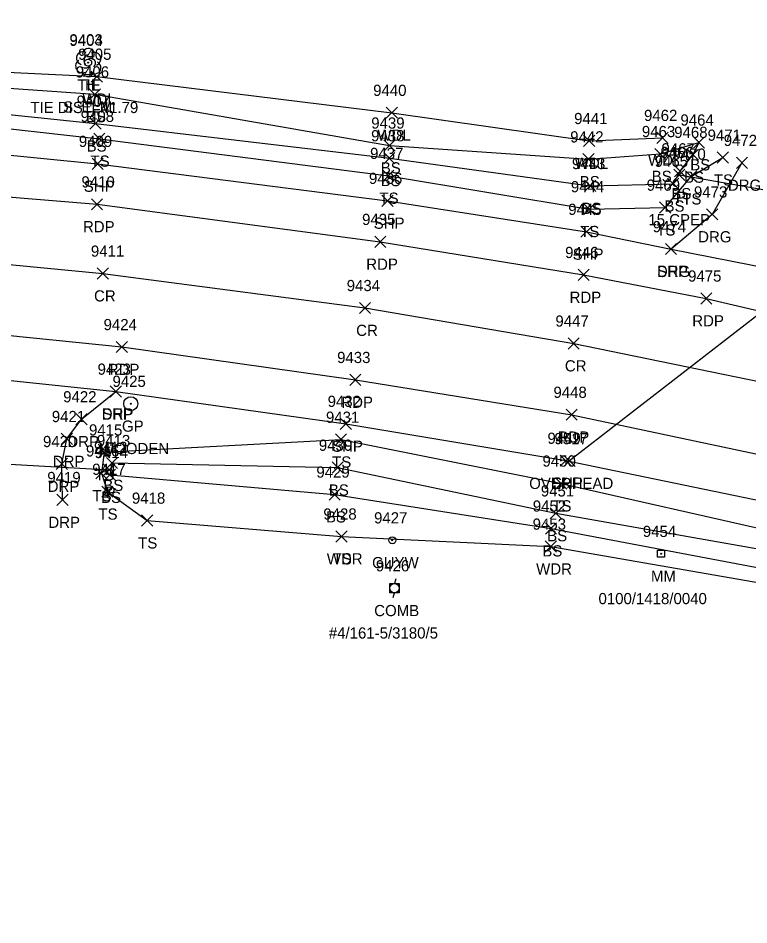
# Model space of a CAD drawing. Extents: x 1611797 to 1633212, y 298978 to 305475.
# Drawn here: x 1629844.1 to 1629974.5, y 304892.4 to 305054.3 of the extents above; entities that cross this region are included whole.
import ezdxf

# ---------------------------------------------------------------- set-up
doc = ezdxf.new("R2010")
doc.units = 0
for name, color, linetype in [('C_A', 7, 'Continuous'), ('C_C', 7, 'Continuous'), ('C_I', 7, 'Continuous'), ('CBP', 7, 'Continuous'), ('D_A', 7, 'Continuous'), ('D_C', 7, 'Continuous'), ('D_I', 7, 'Continuous'), ('D_TIC', 7, 'Continuous'), ('DCP', 7, 'Continuous'), ('L_A', 7, 'Continuous'), ('L_C', 7, 'Continuous'), ('L_I', 7, 'Continuous'), ('L_TIC', 7, 'Continuous'), ('LAWA', 7, 'Continuous'), ('LELB', 7, 'Continuous'), ('LTD', 7, 'Continuous'), ('P_A', 7, 'Continuous'), ('P_I', 7, 'Continuous'), ('P_TIC', 7, 'Continuous'), ('PET', 7, 'Continuous'), ('PRC', 7, 'Continuous'), ('PSP', 7, 'Continuous'), ('R_A', 7, 'Continuous'), ('R_C', 7, 'Continuous'), ('R_I', 7, 'Continuous'), ('R_TIC', 7, 'Continuous'), ('RDG', 7, 'Continuous'), ('RDP', 7, 'Continuous'), ('RGP', 7, 'Continuous'), ('S_A', 7, 'Continuous'), ('S_C', 7, 'Continuous'), ('S_I', 7, 'Continuous'), ('SRM', 7, 'Continuous'), ('U_A', 7, 'Continuous'), ('U_C', 7, 'Continuous'), ('U_I', 7, 'Continuous'), ('U_TIC', 7, 'Continuous'), ('UCO', 7, 'Continuous'), ('UP', 7, 'Continuous'), ('UPGW', 7, 'Continuous')]:
    doc.layers.add(name, color=color, linetype=linetype)

msp = doc.modelspace()

# ---------------------------------------------------------------- linework, layer by layer
at = {"layer": 'CBP'}
for radius in [0.625, 0.0833]:
    msp.add_circle((1629856.63, 305046.39), radius, dxfattribs=at)
at = {"layer": 'D_TIC'}
for points in [[(1629961.13, 305025.35), (1629963.13, 305027.35)], [(1629963.13, 305025.35), (1629961.13, 305027.35)], [(1629859.37, 304972.69), (1629861.37, 304974.69)], [(1629861.37, 304972.69), (1629859.37, 304974.69)]]:
    msp.add_lwpolyline(points, dxfattribs=at)
at = {"layer": 'DCP'}
for points in [[(1629962.13, 305026.35), (1629992.95, 305020.92)], [(1629823.8, 304975.74), (1629860.37, 304973.69)]]:
    msp.add_lwpolyline(points, dxfattribs=at)
at = {"layer": 'L_TIC'}
for points in [[(1629857.18, 305042.9), (1629859.18, 305044.9)], [(1629859.18, 305042.9), (1629857.18, 305044.9)], [(1629856.82, 305039.74), (1629858.82, 305041.74)], [(1629858.82, 305039.74), (1629856.82, 305041.74)], [(1629909.84, 305036.45), (1629911.84, 305038.45)], [(1629911.84, 305036.45), (1629909.84, 305038.45)], [(1629856.93, 305034.51), (1629858.93, 305036.51)], [(1629858.93, 305034.51), (1629856.93, 305036.51)], [(1629857.64, 305031.81), (1629859.64, 305033.81)], [(1629859.64, 305031.81), (1629857.64, 305033.81)], [(1629945.04, 305031.42), (1629947.04, 305033.42)], [(1629947.04, 305031.42), (1629945.04, 305033.42)], [(1629958.12, 305031.97), (1629960.12, 305033.97)], [(1629960.12, 305031.97), (1629958.12, 305033.97)], [(1629964.63, 305031.15), (1629966.63, 305033.15)], [(1629966.63, 305031.15), (1629964.63, 305033.15)], [(1629909.41, 305030.61), (1629911.41, 305032.61)], [(1629911.41, 305030.61), (1629909.41, 305032.61)], [(1629909.38, 305028.34), (1629911.38, 305030.34)], [(1629911.38, 305028.34), (1629909.38, 305030.34)], [(1629944.91, 305028.14), (1629946.91, 305030.14)], [(1629946.91, 305028.14), (1629944.91, 305030.14)], [(1629957.74, 305029.09), (1629959.74, 305031.09)], [(1629959.74, 305029.09), (1629957.74, 305031.09)], [(1629963.52, 305028.95), (1629965.52, 305030.95)], [(1629965.52, 305028.95), (1629963.52, 305030.95)], [(1629963.52, 305028.95), (1629965.52, 305030.95)], [(1629965.52, 305028.95), (1629963.52, 305030.95)], [(1629968.87, 305028.44), (1629970.87, 305030.44)], [(1629970.87, 305028.44), (1629968.87, 305030.44)], [(1629909.2, 305025.19), (1629911.2, 305027.19)], [(1629911.2, 305025.19), (1629909.2, 305027.19)], [(1629961.25, 305026), (1629963.25, 305028)], [(1629963.25, 305026), (1629961.25, 305028)], [(1629963.24, 305025.06), (1629965.24, 305027.06)], [(1629965.24, 305025.06), (1629963.24, 305027.06)], [(1629945.22, 305023.38), (1629947.22, 305025.38)], [(1629947.22, 305023.38), (1629945.22, 305025.38)], [(1629960.04, 305023.78), (1629962.04, 305025.78)], [(1629962.04, 305023.78), (1629960.04, 305025.78)], [(1629945.03, 305019.24), (1629947.03, 305021.24)], [(1629947.03, 305019.24), (1629945.03, 305021.24)], [(1629958.61, 305019.52), (1629960.61, 305021.52)], [(1629960.61, 305019.52), (1629958.61, 305021.52)], [(1629900.76, 304978.08), (1629902.76, 304980.08)], [(1629902.76, 304978.08), (1629900.76, 304980.08)], [(1629858.48, 304975.81), (1629860.48, 304977.81)], [(1629860.48, 304975.81), (1629858.48, 304977.81)], [(1629858.48, 304975.81), (1629860.48, 304977.81)], [(1629860.48, 304975.81), (1629858.48, 304977.81)], [(1629859.9, 304973.91), (1629861.9, 304975.91)], [(1629861.9, 304973.91), (1629859.9, 304975.91)], [(1629859.9, 304973.91), (1629861.9, 304975.91)], [(1629861.9, 304973.91), (1629859.9, 304975.91)], [(1629900.15, 304973.08), (1629902.15, 304975.08)], [(1629902.15, 304973.08), (1629900.15, 304975.08)], [(1629858, 304972.06), (1629860, 304974.06)], [(1629860, 304972.06), (1629858, 304974.06)], [(1629859.5, 304971.77), (1629861.5, 304973.77)], [(1629861.5, 304971.77), (1629859.5, 304973.77)], [(1629940.05, 304970.25), (1629942.05, 304972.25)], [(1629942.05, 304970.25), (1629940.05, 304972.25)], [(1629859.06, 304968.78), (1629861.06, 304970.78)], [(1629861.06, 304968.78), (1629859.06, 304970.78)], [(1629899.62, 304968.28), (1629901.62, 304970.28)], [(1629901.62, 304968.28), (1629899.62, 304970.28)], [(1629939.1, 304964.92), (1629941.1, 304966.92)], [(1629941.1, 304964.92), (1629939.1, 304966.92)], [(1629866.15, 304963.63), (1629868.15, 304965.63)], [(1629868.15, 304963.63), (1629866.15, 304965.63)], [(1629938.23, 304962.21), (1629940.23, 304964.21)], [(1629940.23, 304962.21), (1629938.23, 304964.21)], [(1629900.86, 304960.79), (1629902.86, 304962.79)], [(1629902.86, 304960.79), (1629900.86, 304962.79)], [(1629900.86, 304960.79), (1629902.86, 304962.79)], [(1629902.86, 304960.79), (1629900.86, 304962.79)], [(1629938.21, 304958.99), (1629940.21, 304960.99)], [(1629940.21, 304958.99), (1629938.21, 304960.99)]]:
    msp.add_lwpolyline(points, dxfattribs=at)
at = {"layer": 'LAWA'}
for points in [[(1629550.24, 305049.13), (1629576.62, 305047.31), (1629628.84, 305050.03), (1629676.71, 305053.77), (1629727.6, 305054.34), (1629770.28, 305052.91), (1629822.46, 305045.65), (1629858.18, 305043.9), (1629910.84, 305037.45), (1629946.04, 305032.42), (1629959.12, 305032.97)], [(1629901.86, 304961.79), (1629939.21, 304959.99), (1629978.21, 304953.23), (1630017.49, 304944.5), (1630052.22, 304934.86), (1630097.8, 304921.63), (1630133.06, 304909.9), (1630176.36, 304896.98), (1630219.35, 304881), (1630254.79, 304868.97)]]:
    msp.add_lwpolyline(points, dxfattribs=at)
at = {"layer": 'LELB'}
for points in [[(1629725.81, 305046.58), (1629769.26, 305046.79), (1629822.03, 305043.25), (1629857.82, 305040.74), (1629910.41, 305031.61), (1629945.91, 305029.14), (1629958.74, 305030.09), (1629965.63, 305032.15), (1629964.52, 305029.95)], [(1629725.81, 305046.58), (1629768.76, 305043.72), (1629820.74, 305039.41), (1629857.93, 305035.51), (1629910.38, 305029.34), (1629946.22, 305024.38), (1629961.04, 305024.78), (1629962.25, 305027), (1629964.52, 305029.95)], [(1629553.75, 305035.6), (1629575.58, 305038.91), (1629629.42, 305041.15), (1629677.66, 305041.59), (1629726.15, 305043.86), (1629770.06, 305041.12), (1629819.94, 305037.15), (1629858.64, 305032.81), (1629910.2, 305026.19), (1629946.03, 305020.24), (1629959.61, 305020.52), (1629964.24, 305026.06), (1629969.87, 305029.44)], [(1629859.48, 304976.81), (1629901.76, 304979.08), (1629941.05, 304971.25), (1629979.41, 304962.53), (1630019.2, 304953.93), (1630054.65, 304943.59), (1630101.04, 304931.02), (1630137.28, 304919.5), (1630179.67, 304905.92), (1630223.67, 304890.78), (1630258.48, 304877.19), (1630262.89, 304872.74), (1630262.37, 304871.04), (1630254.79, 304868.97)], [(1629859.48, 304976.81), (1629859, 304973.06), (1629860.06, 304969.78), (1629867.15, 304964.63), (1629901.86, 304961.79)], [(1629860.9, 304974.91), (1629860.5, 304972.77), (1629900.62, 304969.28), (1629939.23, 304963.21), (1629977.94, 304955.87), (1630018.25, 304948.21), (1630054.26, 304939.27), (1630099.45, 304926.17), (1630135.95, 304914.88), (1630178.26, 304900.3), (1630221.47, 304885.59), (1630261.54, 304871.58)], [(1629860.9, 304974.91), (1629901.15, 304974.08), (1629940.1, 304965.92), (1629978.87, 304959.11), (1630018.39, 304950.16), (1630055.01, 304941.84), (1630100.17, 304928), (1630136.45, 304917.25), (1630178.79, 304902.52), (1630223, 304888.72), (1630261.87, 304872.56), (1630261.54, 304871.58)]]:
    msp.add_lwpolyline(points, dxfattribs=at)
at = {"layer": 'LTD'}
msp.add_line((1629856.64, 305046.47), (1629856.64, 305046.47), dxfattribs=at)
msp.add_line((1629856.64, 305046.47), (1629856.64, 305046.47), dxfattribs=at)
msp.add_arc((1629856.69, 305047.9), 1.05, 335.5272, 180.9563, dxfattribs=at)
for centre, major_axis, ratio, start_param, end_param in [((1629855.85, 305047.13), (1.21, -0.51), 0.895232, 1.570796, 4.712389), ((1629856.43, 305046.93), (-0.208, -0.792), 0.645439, 3.141593, 6.283185), ((1629857.68, 305047.05), (-1.14, -0.48), 0.949671, 1.570796, 4.712389), ((1629855.56, 305045.76), (0.58, -1.04), 0.959034, 3.141593, 6.283185), ((1629857.14, 305046.3), (-0.5, 0.667), 0.989748, 3.141593, 6.283185), ((1629857.64, 305045.63), (-1.09, 0.79), 0.841452, 1.570796, 4.712389), ((1629856.64, 305044.97), (0.26, 1.06), 0.942809, 1.570796, 4.712389), ((1629856.18, 305045.72), (-0.625, -0.083), 0.423636, 0, 3.141593)]:
    msp.add_ellipse(centre, major_axis=major_axis, ratio=ratio, start_param=start_param, end_param=end_param, dxfattribs=at)
at = {"layer": 'P_TIC'}
for points in [[(1629857.33, 305027.33), (1629859.33, 305029.33)], [(1629859.33, 305027.33), (1629857.33, 305029.33)], [(1629857.22, 305020.1), (1629859.22, 305022.1)], [(1629859.22, 305020.1), (1629857.22, 305022.1)], [(1629909.05, 305020.73), (1629911.05, 305022.73)], [(1629911.05, 305020.73), (1629909.05, 305022.73)], [(1629944.56, 305015.2), (1629946.56, 305017.2)], [(1629946.56, 305015.2), (1629944.56, 305017.2)], [(1629907.77, 305013.4), (1629909.77, 305015.4)], [(1629909.77, 305013.4), (1629907.77, 305015.4)], [(1629959.64, 305012.11), (1629961.64, 305014.11)], [(1629961.64, 305012.11), (1629959.64, 305014.11)], [(1629858.26, 305007.74), (1629860.26, 305009.74)], [(1629860.26, 305007.74), (1629858.26, 305009.74)], [(1629944.05, 305007.5), (1629946.05, 305009.5)], [(1629946.05, 305007.5), (1629944.05, 305009.5)], [(1629965.94, 305003.29), (1629967.94, 305005.29)], [(1629967.94, 305003.29), (1629965.94, 305005.29)], [(1629905.03, 305001.59), (1629907.03, 305003.59)], [(1629907.03, 305001.59), (1629905.03, 305003.59)], [(1629861.65, 304994.62), (1629863.65, 304996.62)], [(1629863.65, 304994.62), (1629861.65, 304996.62)], [(1629942.27, 304995.25), (1629944.27, 304997.25)], [(1629944.27, 304995.25), (1629942.27, 304997.25)], [(1629903.32, 304988.75), (1629905.32, 304990.75)], [(1629905.32, 304988.75), (1629903.32, 304990.75)], [(1629860.58, 304986.66), (1629862.58, 304988.66)], [(1629862.58, 304986.66), (1629860.58, 304988.66)], [(1629941.92, 304982.53), (1629943.92, 304984.53)], [(1629943.92, 304982.53), (1629941.92, 304984.53)], [(1629901.63, 304980.91), (1629903.63, 304982.91)], [(1629903.63, 304980.91), (1629901.63, 304982.91)], [(1629940.86, 304974.32), (1629942.86, 304976.32)], [(1629942.86, 304974.32), (1629940.86, 304976.32)]]:
    msp.add_lwpolyline(points, dxfattribs=at)
at = {"layer": 'PET'}
for points in [[(1629549.49, 305022.22), (1629575.19, 305024.39), (1629630.53, 305028.09), (1629677.81, 305029.24), (1629725.19, 305029.04), (1629770.13, 305027.87), (1629817.69, 305024.43), (1629858.22, 305021.1), (1629908.77, 305014.4), (1629945.05, 305008.5), (1629966.94, 305004.29), (1629986.18, 304999.78), (1630025.71, 304990.52), (1630064.97, 304980.65), (1630108.11, 304968.08), (1630149.77, 304955.53), (1630190.34, 304942.78), (1630239.08, 304927.09), (1630283.33, 304912.15), (1630334.41, 304894.11)], [(1629534.89, 304997.15), (1629577.51, 305001.13), (1629632.02, 305004.5), (1629677.91, 305005.63), (1629723.53, 305005.53), (1629770.19, 305003.46), (1629816.84, 305000.27), (1629862.65, 304995.62), (1629904.32, 304989.75), (1629942.92, 304983.53), (1629982.8, 304975.07), (1630021.06, 304966.34), (1630058.52, 304956.22), (1630103.69, 304943.34), (1630141.92, 304931.54), (1630182.98, 304918.31), (1630228.84, 304903.21), (1630278.75, 304886.12), (1630317.72, 304873.32), (1630351.15, 304861.62)]]:
    msp.add_lwpolyline(points, dxfattribs=at)
at = {"layer": 'PRC'}
msp.add_lwpolyline([(1629542.09, 305009.99), (1629576.98, 305013.22), (1629631.17, 305016.69), (1629678.31, 305018.09), (1629724.7, 305017.67), (1629770.42, 305016.19), (1629814.1, 305013.09), (1629859.26, 305008.74), (1629906.03, 305002.59), (1629943.27, 304996.25), (1629985.6, 304987.52), (1630024.06, 304978.46), (1630061.41, 304968.69), (1630105.82, 304955.63), (1630145.7, 304943.67), (1630186.73, 304930.61), (1630234.03, 304914.75), (1630282.59, 304898.47), (1630321.4, 304885.46), (1630355.52, 304873.48)], dxfattribs=at)
at = {"layer": 'PSP'}
for points in [[(1629551.75, 305031.15), (1629575.93, 305033.54), (1629630.05, 305037.22), (1629677.55, 305038.63), (1629725.72, 305037.78), (1629770.34, 305036.25), (1629819.37, 305032.18), (1629858.33, 305028.33), (1629910.05, 305021.73), (1629945.56, 305016.2), (1629960.64, 305013.11), (1629989.39, 305007.44), (1630026.67, 304998.64), (1630066.75, 304988.42), (1630109.99, 304976.31), (1630152.51, 304963.74), (1630193.13, 304950.95), (1630241.88, 304935.09), (1630286.82, 304919.81), (1630336.82, 304903.26)], [(1629543.35, 304989.6), (1629574.61, 304992), (1629632.74, 304996.27), (1629678.04, 304997.71), (1629723.46, 304997.55), (1629770.23, 304995.51), (1629820.02, 304991.99), (1629861.58, 304987.66), (1629902.63, 304981.91), (1629941.86, 304975.32), (1629980.72, 304967.29), (1630019.33, 304958.33), (1630056.19, 304948.48), (1630102.25, 304935.64), (1630139.4, 304924.81), (1630181.45, 304911.28), (1630225.66, 304895.89), (1630254.45, 304885.95), (1630294.41, 304871.44), (1630314.76, 304864.82), (1630347.57, 304853.23)]]:
    msp.add_lwpolyline(points, dxfattribs=at)
at = {"layer": 'R_TIC'}
for points in [[(1629972.3, 305027.51), (1629974.3, 305029.51)], [(1629974.3, 305027.51), (1629972.3, 305029.51)], [(1629966.99, 305018.3), (1629968.99, 305020.3)], [(1629968.99, 305018.3), (1629966.99, 305020.3)], [(1629959.64, 305012.11), (1629961.64, 305014.11)], [(1629961.64, 305012.11), (1629959.64, 305014.11)], [(1629860.58, 304986.66), (1629862.58, 304988.66)], [(1629862.58, 304986.66), (1629860.58, 304988.66)], [(1629854.44, 304981.73), (1629856.44, 304983.73)], [(1629856.44, 304981.73), (1629854.44, 304983.73)], [(1629851.84, 304978.2), (1629853.84, 304980.2)], [(1629853.84, 304978.2), (1629851.84, 304980.2)], [(1629850.93, 304973.74), (1629852.93, 304975.74)], [(1629852.93, 304973.74), (1629850.93, 304975.74)], [(1629851.05, 304967.31), (1629853.05, 304969.31)], [(1629853.05, 304967.31), (1629851.05, 304969.31)]]:
    msp.add_lwpolyline(points, dxfattribs=at)
at = {"layer": 'RDG'}
msp.add_lwpolyline([(1629973.3, 305028.51), (1629967.99, 305019.3), (1629960.64, 305013.11)], dxfattribs=at)
at = {"layer": 'RDP'}
msp.add_lwpolyline([(1629852.05, 304968.31), (1629851.93, 304974.74), (1629852.84, 304979.2), (1629855.44, 304982.73), (1629861.58, 304987.66)], dxfattribs=at)
at = {"layer": 'RGP'}
msp.add_line((1629864.24, 304985.49), (1629864.24, 304985.49), dxfattribs=at)
for radius in [1.25, 0.0833]:
    msp.add_circle((1629864.24, 304985.49), radius, dxfattribs=at)
at = {"layer": 'SRM'}
msp.add_lwpolyline([(1629958.25, 304959.32), (1629959.5, 304959.32), (1629959.5, 304958.07), (1629958.25, 304958.07)], close=True, dxfattribs=at)
msp.add_circle((1629958.87, 304958.69), 0.0833, dxfattribs=at)
at = {"layer": 'U_TIC'}
for points in [[(1629941.52, 304974.26), (1629943.52, 304976.26)], [(1629943.52, 304974.26), (1629941.52, 304976.26)]]:
    msp.add_lwpolyline(points, dxfattribs=at)
at = {"layer": 'UCO'}
msp.add_lwpolyline([(1629984.93, 305008.16), (1629942.52, 304975.26)], dxfattribs=at)
at = {"layer": 'UP'}
for p, q in [((1629911.54, 304954.21), (1629911.29, 304953.38)), ((1629910.46, 304951.71), (1629910.46, 304953.38)), ((1629910.46, 304953.38), (1629912.13, 304953.38)), ((1629911.29, 304952.55), (1629911.29, 304952.55)), ((1629912.13, 304953.38), (1629912.13, 304951.71)), ((1629912.13, 304951.71), (1629910.46, 304951.71)), ((1629911.04, 304950.88), (1629911.29, 304951.71))]:
    msp.add_line(p, q, dxfattribs=at)
msp.add_circle((1629911.29, 304952.55), 0.833, dxfattribs=at)
at = {"layer": 'UPGW'}
for radius in [0.625, 0.0833]:
    msp.add_circle((1629910.91, 304961.11), radius, dxfattribs=at)

# ---------------------------------------------------------------- texts
at = {"layer": 'C_A'}
msp.add_text('TIE', height=2, dxfattribs=at).set_placement((1629854.71, 305041.39))
at = {"layer": 'C_C'}
msp.add_text('TIE DIST=41.79', height=2, dxfattribs=at).set_placement((1629846.33, 305037.39))
at = {"layer": 'C_I'}
msp.add_text('9404', height=2, dxfattribs=at).set_placement((1629853.3, 305049.39))
at = {"layer": 'D_A'}
for p in [(1629961.51, 305021.35), (1629859.75, 304968.69)]:
    msp.add_text('P', height=2, dxfattribs=at).set_placement(p)
at = {"layer": 'D_C'}
msp.add_text('15 CPEP', height=2, dxfattribs=at).set_placement((1629956.6, 305017.35))
at = {"layer": 'D_I'}
for s, p in [('9466', (1629958.77, 305029.35)), ('9412', (1629857.68, 304976.69))]:
    msp.add_text(s, height=2, dxfattribs=at).set_placement(p)
at = {"layer": 'L_A'}
for s, p in [('H', (1629856.07, 305041.47)), ('WDL', (1629855.6, 305038.9)), ('BS', (1629856.26, 305035.74)), ('WDL', (1629908.25, 305032.45)), ('BS', (1629856.37, 305030.51)), ('TS', (1629857.05, 305027.81)), ('WDL', (1629956.54, 305027.97)), ('BS', (1629908.85, 305026.61)), ('WDL', (1629943.46, 305027.42)), ('BS', (1629964.07, 305027.15)), ('BS', (1629957.19, 305025.09)), ('BS', (1629962.96, 305024.95)), ('BS', (1629962.96, 305024.95)), ('TS', (1629968.28, 305024.44)), ('BS', (1629908.82, 305024.34)), ('BS', (1629944.35, 305024.14)), ('BS', (1629960.69, 305022)), ('TS', (1629908.61, 305021.19)), ('BS', (1629959.48, 305019.78)), ('TS', (1629962.65, 305021.06)), ('BS', (1629944.66, 305019.38)), ('TS', (1629944.44, 305015.24)), ('TS', (1629958.02, 305015.52)), ('TS', (1629900.17, 304974.08)), ('TS', (1629857.89, 304971.81)), ('TS', (1629857.89, 304971.81)), ('BS', (1629859.34, 304969.91)), ('BS', (1629859.34, 304969.91)), ('TS', (1629857.41, 304968.06)), ('BS', (1629858.94, 304967.77)), ('BS', (1629899.59, 304969.08)), ('TS', (1629939.46, 304966.25)), ('TS', (1629858.47, 304964.78)), ('BS', (1629899.07, 304964.28)), ('BS', (1629938.54, 304960.92)), ('TS', (1629865.56, 304959.63)), ('BS', (1629937.68, 304958.21)), ('WDR', (1629899.22, 304956.79)), ('TS', (1629900.27, 304956.79)), ('WDR', (1629936.57, 304954.99))]:
    msp.add_text(s, height=2, dxfattribs=at).set_placement(p)
at = {"layer": 'L_C'}
msp.add_text('S. ELM', height=2, dxfattribs=at).set_placement((1629852.18, 305037.47))
at = {"layer": 'L_I'}
for s, p in [('9403', (1629853.3, 305049.47)), ('9405', (1629854.84, 305046.9)), ('9406', (1629854.42, 305043.74)), ('9440', (1629907.49, 305040.45)), ('9407', (1629854.59, 305038.51)), ('9408', (1629855.3, 305035.81)), ('9462', (1629955.82, 305035.97)), ('9439', (1629907.15, 305034.61)), ('9441', (1629943.35, 305035.42)), ('9464', (1629962.32, 305035.15)), ('9463', (1629955.44, 305033.09)), ('9468', (1629961.21, 305032.95)), ('9468', (1629961.21, 305032.95)), ('9438', (1629907.12, 305032.34)), ('9442', (1629942.65, 305032.14)), ('9471', (1629967.17, 305032.44)), ('9467', (1629958.94, 305030)), ('9437', (1629906.94, 305029.19)), ('9465', (1629957.73, 305027.78)), ('9470', (1629960.89, 305029.06)), ('9443', (1629942.96, 305027.38)), ('9444', (1629942.77, 305023.24)), ('9469', (1629956.3, 305023.52)), ('9431', (1629899.07, 304982.08)), ('9415', (1629856.79, 304979.81)), ('9415', (1629856.79, 304979.81)), ('9413', (1629858.2, 304977.91)), ('9413', (1629858.2, 304977.91)), ('9416', (1629856.25, 304976.06)), ('9430', (1629897.8, 304977.08)), ('9414', (1629857.8, 304975.77)), ('9450', (1629937.7, 304974.25)), ('9417', (1629857.37, 304972.78)), ('9429', (1629897.36, 304972.28)), ('9451', (1629937.41, 304968.92)), ('9418', (1629864.45, 304967.63)), ('9452', (1629935.97, 304966.21)), ('9428', (1629898.6, 304964.79)), ('9428', (1629898.6, 304964.79)), ('9453', (1629935.95, 304962.99))]:
    msp.add_text(s, height=2, dxfattribs=at).set_placement(p)
at = {"layer": 'P_A'}
for s, p in [('SHP', (1629855.86, 305023.33)), ('SHP', (1629907.59, 305016.73)), ('RDP', (1629855.71, 305016.1)), ('SHP', (1629943.09, 305011.2)), ('RDP', (1629906.26, 305009.4)), ('SHP', (1629958.17, 305008.11)), ('CR', (1629857.69, 305003.74)), ('RDP', (1629942.54, 305003.5)), ('RDP', (1629964.43, 304999.29)), ('CR', (1629904.46, 304997.59)), ('RDP', (1629860.14, 304990.62)), ('CR', (1629941.7, 304991.25)), ('RDP', (1629901.81, 304984.75)), ('SHP', (1629859.12, 304982.66)), ('RDP', (1629940.41, 304978.53)), ('SHP', (1629900.16, 304976.91)), ('SHP', (1629939.4, 304970.32))]:
    msp.add_text(s, height=2, dxfattribs=at).set_placement(p)
at = {"layer": 'P_I'}
for s, p in [('9409', (1629854.98, 305031.33)), ('9436', (1629906.74, 305024.73)), ('9410', (1629855.44, 305024.1)), ('9445', (1629942.3, 305019.2)), ('9435', (1629905.51, 305017.4)), ('9474', (1629957.38, 305016.11)), ('9411', (1629857.13, 305011.74)), ('9446', (1629941.74, 305011.5)), ('9475', (1629963.68, 305007.29)), ('9434', (1629902.77, 305005.59)), ('9424', (1629859.39, 304998.62)), ('9447', (1629940.01, 304999.25)), ('9433', (1629901.06, 304992.75)), ('9423', (1629858.32, 304990.66)), ('9448', (1629939.66, 304986.53)), ('9432', (1629899.37, 304984.91)), ('9449', (1629938.59, 304978.32))]:
    msp.add_text(s, height=2, dxfattribs=at).set_placement(p)
at = {"layer": 'R_A'}
for s, p in [('DRG', (1629970.79, 305023.51)), ('DRG', (1629965.48, 305014.3)), ('DRG', (1629958.13, 305008.11)), ('DRP', (1629859.07, 304982.66)), ('GP', (1629862.67, 304980.49)), ('DRP', (1629852.93, 304977.73)), ('DRP', (1629850.33, 304974.2)), ('DRP', (1629849.42, 304969.74)), ('DRP', (1629849.54, 304963.31))]:
    msp.add_text(s, height=2, dxfattribs=at).set_placement(p)
at = {"layer": 'R_C'}
msp.add_text('WOODEN', height=2, dxfattribs=at).set_placement((1629858.75, 304976.49))
at = {"layer": 'R_I'}
for s, p in [('9472', (1629970.04, 305031.51)), ('9473', (1629964.73, 305022.3)), ('9474', (1629957.38, 305016.11)), ('9423', (1629858.32, 304990.66)), ('9425', (1629860.98, 304988.49)), ('9422', (1629852.18, 304985.73)), ('9421', (1629850.15, 304982.2)), ('9420', (1629848.58, 304977.74)), ('9419', (1629849.35, 304971.31))]:
    msp.add_text(s, height=2, dxfattribs=at).set_placement(p)
at = {"layer": 'S_A'}
msp.add_text('MM', height=2, dxfattribs=at).set_placement((1629957.06, 304953.69))
at = {"layer": 'S_C'}
msp.add_text('0100/1418/0040', height=2, dxfattribs=at).set_placement((1629947.7, 304949.69))
at = {"layer": 'S_I'}
msp.add_text('9454', height=2, dxfattribs=at).set_placement((1629955.61, 304961.69))
at = {"layer": 'U_A'}
for s, p in [('OVERHEAD', (1629935.33, 304970.26)), ('GUYW', (1629907.3, 304956.11)), ('COMB', (1629907.68, 304947.55))]:
    msp.add_text(s, height=2, dxfattribs=at).set_placement(p)
at = {"layer": 'U_C'}
msp.add_text('#4/161-5/3180/5', height=2, dxfattribs=at).set_placement((1629899.58, 304943.55))
at = {"layer": 'U_I'}
for s, p in [('9517', (1629939.83, 304978.26)), ('9427', (1629907.65, 304964.11)), ('9426', (1629907.98, 304955.55))]:
    msp.add_text(s, height=2, dxfattribs=at).set_placement(p)

doc.saveas('drawing.dxf')
